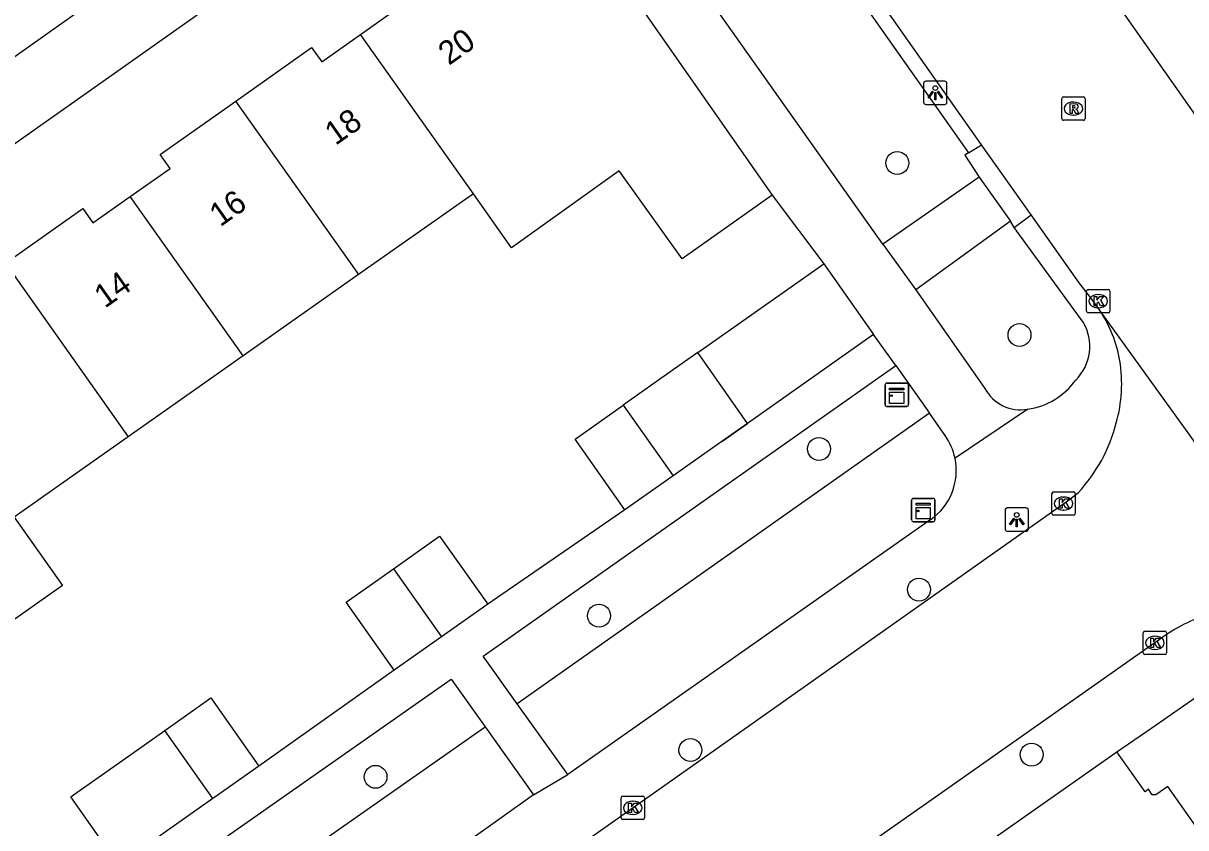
# Model space of a CAD drawing. Extents: x 159353 to 160616, y 385893 to 387321.
# Drawn here: x 160075.62 to 160125.32, y 386998.59 to 387033 of the extents above; entities that cross this region are included whole.
import ezdxf

# ---------------------------------------------------------------- set-up
doc = ezdxf.new("R2010")
doc.units = 0
for name, color, linetype in [('IMGEO_Boom', 7, 'Continuous'), ('IMGEO_Groenvoorziening', 7, 'Continuous'), ('IMGEO_Kast', 7, 'Continuous'), ('IMGEO_Kolk', 7, 'Continuous'), ('IMGEO_Lichtpunt', 7, 'Continuous'), ('IMGEO_Muur', 7, 'Continuous'), ('IMGEO_Pand', 7, 'Continuous'), ('IMGEO_Pand_nummerreeks', 7, 'Continuous'), ('IMGEO_Rijbaan_lokaal_gesloten', 7, 'Continuous'), ('IMGEO_Rijbaan_lokaal_open', 7, 'Continuous'), ('IMGEO_Rioolput', 7, 'Continuous'), ('IMGEO_Voetpad_open', 7, 'Continuous')]:
    doc.layers.add(name, color=color, linetype=linetype)

msp = doc.modelspace()

# ---------------------------------------------------------------- linework, layer by layer
at = {"layer": 'IMGEO_Boom'}
for centre in [(160112.983, 387027.023), (160118.21, 387019.667), (160109.636, 387014.794), (160113.911, 387008.779), (160100.233, 387007.661), (160104.141, 387001.915), (160118.727, 387001.721), (160090.679, 387000.77)]:
    msp.add_circle(centre, 0.489, dxfattribs=at)
at = {"layer": 'IMGEO_Groenvoorziening'}
for points in [[(160114.361, 387016.317), (160096.739, 387003.899)], [(160078.42, 386991.037), (160095.359, 387002.914)]]:
    msp.add_lwpolyline(points, dxfattribs=at)
at = {"layer": 'IMGEO_Kast'}
for p, q in [((160112.463, 387016.685), (160112.463, 387017.526)), ((160112.463, 387017.526), (160112.463, 387016.685)), ((160112.538, 387017.61), (160113.379, 387017.61)), ((160113.379, 387017.61), (160112.538, 387017.61)), ((160113.463, 387017.535), (160113.463, 387016.694)), ((160113.463, 387016.694), (160113.463, 387017.535)), ((160113.388, 387016.61), (160112.547, 387016.61)), ((160112.547, 387016.61), (160113.388, 387016.61)), ((160113.595, 387011.755), (160113.595, 387012.596)), ((160113.595, 387012.596), (160113.595, 387011.755)), ((160113.67, 387012.68), (160114.511, 387012.68)), ((160114.511, 387012.68), (160113.67, 387012.68)), ((160114.595, 387012.605), (160114.595, 387011.764)), ((160114.595, 387011.764), (160114.595, 387012.605)), ((160114.52, 387011.68), (160113.679, 387011.68)), ((160113.679, 387011.68), (160114.52, 387011.68))]:
    msp.add_line(p, q, dxfattribs=at)
for points in [[(160112.658, 387017.4), (160113.258, 387017.4), (160113.258, 387017.315), (160112.658, 387017.315), (160112.658, 387017.4)], [(160112.658, 387017.225), (160113.258, 387017.225), (160113.258, 387016.736), (160112.658, 387016.736), (160112.658, 387017.225)], [(160113.79, 387012.47), (160114.39, 387012.47), (160114.39, 387012.385), (160113.79, 387012.385), (160113.79, 387012.47)], [(160113.79, 387012.295), (160114.39, 387012.295), (160114.39, 387011.806), (160113.79, 387011.806), (160113.79, 387012.295)]]:
    msp.add_lwpolyline(points, dxfattribs=at)
for centre in [(160112.742, 387017.074), (160113.874, 387012.144)]:
    msp.add_circle(centre, 0.0377, dxfattribs=at)
for centre, start, end in [((160112.541, 387017.532), 92.4484, 184.2845), ((160112.541, 387017.532), 92.4484, 184.2845), ((160113.385, 387017.532), 2.4484, 94.2845), ((160113.385, 387017.532), 2.4484, 94.2845), ((160112.541, 387016.688), 182.4484, 274.2845), ((160112.541, 387016.688), 182.4484, 274.2845), ((160113.385, 387016.688), 272.4484, 4.2845), ((160113.385, 387016.688), 272.4484, 4.2845), ((160113.673, 387012.602), 92.4484, 184.2845), ((160113.673, 387012.602), 92.4484, 184.2845), ((160114.517, 387012.602), 2.4484, 94.2845), ((160114.517, 387012.602), 2.4484, 94.2845), ((160113.673, 387011.758), 182.4484, 274.2845), ((160113.673, 387011.758), 182.4484, 274.2845), ((160114.517, 387011.758), 272.4484, 4.2845), ((160114.517, 387011.758), 272.4484, 4.2845)]:
    msp.add_arc(centre, 0.0779, start, end, dxfattribs=at)
at = {"layer": 'IMGEO_Kolk'}
for p, q in [((160121.074, 387020.688), (160121.074, 387021.54)), ((160121.149, 387021.614), (160122.001, 387021.614)), ((160121.562, 387021.394), (160121.587, 387021.394)), ((160122.075, 387021.54), (160122.075, 387020.688)), ((160121.585, 387020.834), (160121.56, 387020.834)), ((160122.001, 387020.614), (160121.149, 387020.614)), ((160119.592, 387012.031), (160119.592, 387012.883)), ((160119.667, 387012.957), (160120.519, 387012.957)), ((160120.08, 387012.737), (160120.105, 387012.737)), ((160120.593, 387012.883), (160120.593, 387012.031)), ((160120.519, 387011.957), (160119.667, 387011.957)), ((160120.103, 387012.177), (160120.078, 387012.177)), ((160123.497, 387006.075), (160123.497, 387006.927)), ((160123.572, 387007.001), (160124.424, 387007.001)), ((160123.985, 387006.781), (160124.01, 387006.781)), ((160124.498, 387006.927), (160124.498, 387006.075)), ((160124.424, 387006.001), (160123.572, 387006.001)), ((160124.008, 387006.221), (160123.983, 387006.221)), ((160101.177, 386999.019), (160101.177, 386999.871)), ((160101.252, 386999.945), (160102.104, 386999.945)), ((160102.178, 386999.871), (160102.178, 386999.019)), ((160101.665, 386999.725), (160101.69, 386999.725)), ((160102.104, 386998.945), (160101.252, 386998.945)), ((160101.688, 386999.165), (160101.663, 386999.165))]:
    msp.add_line(p, q, dxfattribs=at)
for points in [[(160121.074, 387020.688), (160121.074, 387021.54)], [(160121.149, 387021.614), (160122.001, 387021.614)], [(160121.395, 387021.314), (160121.518, 387021.314), (160121.518, 387021.163), (160121.648, 387021.314), (160121.812, 387021.314), (160121.666, 387021.163), (160121.819, 387020.914), (160121.667, 387020.914), (160121.582, 387021.078), (160121.518, 387021.011), (160121.518, 387020.914), (160121.395, 387020.914), (160121.395, 387021.314)], [(160122.075, 387021.54), (160122.075, 387020.688)], [(160122.001, 387020.614), (160121.149, 387020.614)], [(160119.592, 387012.031), (160119.592, 387012.883)], [(160119.667, 387012.957), (160120.519, 387012.957)], [(160120.593, 387012.883), (160120.593, 387012.031)], [(160119.913, 387012.657), (160120.036, 387012.657), (160120.036, 387012.506), (160120.166, 387012.657), (160120.33, 387012.657), (160120.184, 387012.506), (160120.337, 387012.257), (160120.185, 387012.257), (160120.1, 387012.421), (160120.036, 387012.354), (160120.036, 387012.257), (160119.913, 387012.257), (160119.913, 387012.657)], [(160120.519, 387011.957), (160119.667, 387011.957)], [(160123.497, 387006.075), (160123.497, 387006.927)], [(160123.572, 387007.001), (160124.424, 387007.001)], [(160124.498, 387006.927), (160124.498, 387006.075)], [(160123.818, 387006.701), (160123.941, 387006.701), (160123.941, 387006.55), (160124.071, 387006.701), (160124.235, 387006.701), (160124.089, 387006.55), (160124.242, 387006.301), (160124.09, 387006.301), (160124.005, 387006.465), (160123.941, 387006.398), (160123.941, 387006.301), (160123.818, 387006.301), (160123.818, 387006.701)], [(160124.424, 387006.001), (160123.572, 387006.001)], [(160101.177, 386999.019), (160101.177, 386999.871)], [(160101.252, 386999.945), (160102.104, 386999.945)], [(160102.178, 386999.871), (160102.178, 386999.019)], [(160101.498, 386999.645), (160101.621, 386999.645), (160101.621, 386999.494), (160101.751, 386999.645), (160101.915, 386999.645), (160101.769, 386999.494), (160101.922, 386999.245), (160101.77, 386999.245), (160101.685, 386999.409), (160101.621, 386999.342), (160101.621, 386999.245), (160101.498, 386999.245), (160101.498, 386999.645)], [(160102.104, 386998.945), (160101.252, 386998.945)]]:
    msp.add_lwpolyline(points, dxfattribs=at)
for centre, start, end in [((160121.151, 387021.538), 91.552, 178.448), ((160121.151, 387021.538), 91.552, 178.448), ((160121.999, 387021.538), 1.552, 88.448), ((160121.999, 387021.538), 1.552, 88.448), ((160121.151, 387020.69), 181.552, 268.448), ((160121.151, 387020.69), 181.552, 268.448), ((160121.999, 387020.69), 271.552, 358.448), ((160121.999, 387020.69), 271.552, 358.448), ((160119.669, 387012.881), 91.552, 178.448), ((160119.669, 387012.881), 91.552, 178.448), ((160120.517, 387012.881), 1.552, 88.448), ((160120.517, 387012.881), 1.552, 88.448), ((160119.669, 387012.033), 181.552, 268.448), ((160119.669, 387012.033), 181.552, 268.448), ((160120.517, 387012.033), 271.552, 358.448), ((160120.517, 387012.033), 271.552, 358.448), ((160123.574, 387006.925), 91.552, 178.448), ((160123.574, 387006.925), 91.552, 178.448), ((160124.422, 387006.925), 1.552, 88.448), ((160124.422, 387006.925), 1.552, 88.448), ((160123.574, 387006.077), 181.552, 268.448), ((160123.574, 387006.077), 181.552, 268.448), ((160124.422, 387006.077), 271.552, 358.448), ((160124.422, 387006.077), 271.552, 358.448), ((160101.254, 386999.869), 91.552, 178.448), ((160101.254, 386999.869), 91.552, 178.448), ((160102.102, 386999.869), 1.552, 88.448), ((160102.102, 386999.869), 1.552, 88.448), ((160101.254, 386999.021), 181.552, 268.448), ((160101.254, 386999.021), 181.552, 268.448), ((160102.102, 386999.021), 271.552, 358.448), ((160102.102, 386999.021), 271.552, 358.448)]:
    msp.add_arc(centre, 0.0765, start, end, dxfattribs=at)
for centre, major_axis, ratio, start_param, end_param in [((160121.561, 387021.114), (-0.387, 0.002), 0.722429, 4.712389, 7.853982), ((160121.586, 387021.114), (-0.39, 0.002), 0.717154, 1.570796, 4.712389), ((160120.079, 387012.457), (-0.387, 0.002), 0.722429, 4.712389, 7.853982), ((160120.104, 387012.457), (-0.39, 0.002), 0.717154, 1.570796, 4.712389), ((160123.984, 387006.501), (-0.387, 0.002), 0.722429, 4.712389, 7.853982), ((160124.009, 387006.501), (-0.39, 0.002), 0.717154, 1.570796, 4.712389), ((160101.664, 386999.445), (-0.387, 0.002), 0.722429, 4.712389, 7.853982), ((160101.689, 386999.445), (-0.39, 0.002), 0.717154, 1.570796, 4.712389)]:
    msp.add_ellipse(centre, major_axis=major_axis, ratio=ratio, start_param=start_param, end_param=end_param, dxfattribs=at)
at = {"layer": 'IMGEO_Lichtpunt'}
for p, q in [((160114.112, 387030.428), (160114.112, 387029.621)), ((160114.112, 387030.428), (160114.112, 387029.621)), ((160115.014, 387030.523), (160114.206, 387030.523)), ((160115.014, 387030.523), (160114.206, 387030.523)), ((160115.108, 387029.621), (160115.108, 387030.428)), ((160115.108, 387029.621), (160115.108, 387030.428)), ((160114.206, 387029.527), (160115.014, 387029.527)), ((160114.206, 387029.527), (160115.014, 387029.527)), ((160118.495, 387012.268), (160117.687, 387012.268)), ((160118.495, 387012.268), (160117.687, 387012.268)), ((160117.593, 387012.173), (160117.593, 387011.366)), ((160117.593, 387012.173), (160117.593, 387011.366)), ((160118.589, 387011.366), (160118.589, 387012.173)), ((160118.589, 387011.366), (160118.589, 387012.173)), ((160117.687, 387011.272), (160118.495, 387011.272)), ((160117.687, 387011.272), (160118.495, 387011.272))]:
    msp.add_line(p, q, dxfattribs=at)
for points in [[(160114.486, 387030.092), (160114.525, 387030.064), (160114.337, 387029.802), (160114.299, 387029.829), (160114.486, 387030.092)], [(160114.698, 387030.064), (160114.736, 387030.091), (160114.923, 387029.829), (160114.884, 387029.801), (160114.698, 387030.064)], [(160114.588, 387030.044), (160114.635, 387030.044), (160114.635, 387029.722), (160114.588, 387029.722), (160114.588, 387030.044)], [(160117.967, 387011.837), (160118.006, 387011.809), (160117.818, 387011.547), (160117.78, 387011.574), (160117.967, 387011.837)], [(160118.069, 387011.789), (160118.116, 387011.789), (160118.116, 387011.467), (160118.069, 387011.467), (160118.069, 387011.789)], [(160118.179, 387011.809), (160118.217, 387011.836), (160118.404, 387011.574), (160118.365, 387011.546), (160118.179, 387011.809)]]:
    msp.add_lwpolyline(points, dxfattribs=at)
for centre in [(160114.611, 387030.226), (160118.092, 387011.971)]:
    msp.add_circle(centre, 0.0994, dxfattribs=at)
for centre, start, end in [((160114.206, 387030.428), 90, 180), ((160114.206, 387030.428), 90, 180), ((160115.014, 387030.428), 0, 90), ((160115.014, 387030.428), 0, 90), ((160114.206, 387029.621), 180, 270), ((160114.206, 387029.621), 180, 270), ((160115.014, 387029.621), 270, 0), ((160115.014, 387029.621), 270, 360), ((160117.687, 387012.173), 90, 180), ((160117.687, 387012.173), 90, 180), ((160118.495, 387012.173), 0, 90), ((160118.495, 387012.173), 0, 90), ((160117.687, 387011.366), 180, 270), ((160117.687, 387011.366), 180, 270), ((160118.495, 387011.366), 270, 0), ((160118.495, 387011.366), 270, 360)]:
    msp.add_arc(centre, 0.0946, start, end, dxfattribs=at)
at = {"layer": 'IMGEO_Muur'}
msp.add_lwpolyline([(160105.489, 387015.119), (160106.577, 387015.886)], dxfattribs=at)
at = {"layer": 'IMGEO_Pand'}
for points in [[(160090.038, 387032.522), (160091.701, 387033.697), (160091.291, 387034.277), (160094.436, 387036.5), (160094.84, 387035.928), (160095.051, 387036.077), (160095.876, 387034.909), (160099.42, 387037.413)], [(160099.42, 387037.413), (160107.641, 387025.651)], [(160084.71, 387029.668), (160087.947, 387031.956), (160088.376, 387031.348), (160090.038, 387032.522)], [(160094.861, 387025.709), (160090.038, 387032.522)], [(160080.193, 387025.593), (160081.892, 387026.793), (160081.475, 387027.382), (160084.71, 387029.668)], [(160089.956, 387022.254), (160089.858, 387022.394), (160084.71, 387029.668)], [(160107.641, 387025.651), (160103.793, 387022.926), (160101.101, 387026.693), (160096.494, 387023.401), (160094.861, 387025.709)], [(160094.861, 387025.709), (160094.54, 387025.483), (160089.956, 387022.254)], [(160074.864, 387022.739), (160078.167, 387025.073), (160078.596, 387024.465), (160080.193, 387025.593)], [(160085.013, 387018.771), (160080.193, 387025.593)], [(160074.864, 387022.739), (160080.109, 387015.315)], [(160104.454, 387018.914), (160109.848, 387022.716)], [(160109.848, 387022.716), (160111.971, 387019.688)], [(160089.956, 387022.254), (160085.013, 387018.771)], [(160111.971, 387019.688), (160106.577, 387015.886)], [(160085.013, 387018.771), (160080.109, 387015.315)], [(160104.454, 387018.914), (160103.366, 387018.148), (160101.262, 387016.664)], [(160106.577, 387015.886), (160104.454, 387018.914)], [(160101.339, 387012.194), (160099.209, 387015.217), (160101.262, 387016.664)], [(160101.262, 387016.664), (160103.398, 387013.645)], [(160106.577, 387015.886), (160105.489, 387015.119), (160103.398, 387013.645)], [(160080.109, 387015.315), (160075.234, 387011.879)], [(160103.398, 387013.645), (160101.339, 387012.194)], [(160075.234, 387011.879), (160077.297, 387008.953), (160072.337, 387005.458), (160070.275, 387008.384)], [(160091.443, 387009.67), (160093.42, 387011.068), (160095.479, 387008.157)], [(160091.481, 387005.329), (160089.422, 387008.24), (160091.443, 387009.67)], [(160091.443, 387009.67), (160093.501, 387006.758)], [(160095.479, 387008.157), (160093.501, 387006.758)], [(160093.501, 387006.758), (160091.481, 387005.329)], [(160081.673, 387002.757), (160083.632, 387004.142), (160085.69, 387001.23)], [(160079.705, 386996.999), (160077.647, 386999.911), (160077.773, 387000), (160079.633, 387001.315), (160081.673, 387002.757)], [(160083.729, 386999.844), (160081.673, 387002.757)], [(160117.26, 386998.24), (160122.367, 387001.844)], [(160127.244, 386995.011), (160126.082, 386996.658), (160126.8, 386997.164), (160124.546, 387000.359), (160124.04, 387000.002), (160123.885, 387000.002), (160123.719, 387000.236), (160123.575, 387000.133), (160122.367, 387001.844)], [(160085.69, 387001.23), (160083.953, 387000.002), (160083.729, 386999.844)], [(160083.729, 386999.844), (160081.691, 386998.403), (160079.705, 386996.999)]]:
    msp.add_lwpolyline(points, dxfattribs=at)
at = {"layer": 'IMGEO_Rijbaan_lokaal_gesloten'}
for points in [[(160116.584, 387027.806), (160114.818, 387030.306), (160106.898, 387041.58), (160104.728, 387044.674), (160102.5, 387047.971), (160102.353, 387048.185)], [(160119.044, 387038.567), (160126.823, 387027.515)], [(160118.701, 387024.809), (160116.584, 387027.806)], [(160121.653, 387020.703), (160121.305, 387021.202), (160120.756, 387021.9), (160118.701, 387024.809)], [(160132.537, 387005.612), (160121.653, 387020.703)]]:
    msp.add_lwpolyline(points, dxfattribs=at)
at = {"layer": 'IMGEO_Rijbaan_lokaal_open'}
for points in [[(160088.643, 386990.261), (160102.466, 387000), (160120.307, 387012.607), (160120.727, 387012.933)], [(160124.477, 387006.841), (160114.762, 387000), (160105.362, 386993.406)]]:
    msp.add_lwpolyline(points, dxfattribs=at)
for centre, radius, start, end in [((160117.049, 387017.655), 5.522, 9.5011, 33.5088), ((160116.467, 387017.568), 6.11, 344.2634, 9.3985), ((160115.688, 387017.606), 6.872, 317.158, 345.7209), ((160127.855, 387001.998), 5.904, 101.5569, 124.8969)]:
    msp.add_arc(centre, radius, start, end, dxfattribs=at)
at = {"layer": 'IMGEO_Rioolput'}
for p, q in [((160120.017, 387028.922), (160120.017, 387029.774)), ((160120.092, 387029.848), (160120.944, 387029.848)), ((160120.505, 387029.628), (160120.53, 387029.628)), ((160121.018, 387029.774), (160121.018, 387028.922)), ((160120.944, 387028.848), (160120.092, 387028.848)), ((160120.528, 387029.068), (160120.503, 387029.068))]:
    msp.add_line(p, q, dxfattribs=at)
for points in [[(160120.017, 387028.922), (160120.017, 387029.774)], [(160120.092, 387029.848), (160120.944, 387029.848)], [(160121.018, 387029.774), (160121.018, 387028.922)], [(160120.606, 387029.546), (160120.354, 387029.548), (160120.354, 387029.148)], [(160120.354, 387029.148), (160120.478, 387029.148), (160120.478, 387029.31), (160120.489, 387029.31)], [(160120.532, 387029.467), (160120.478, 387029.467), (160120.478, 387029.386)], [(160120.478, 387029.386), (160120.53, 387029.386)], [(160120.536, 387029.281), (160120.607, 387029.148), (160120.747, 387029.148), (160120.682, 387029.274)], [(160120.944, 387028.848), (160120.092, 387028.848)]]:
    msp.add_lwpolyline(points, dxfattribs=at)
for centre, radius, start, end in [((160120.094, 387029.772), 0.0765, 91.552, 178.448), ((160120.094, 387029.772), 0.0765, 91.552, 178.448), ((160120.942, 387029.772), 0.0765, 1.552, 88.448), ((160120.942, 387029.772), 0.0765, 1.552, 88.448), ((160120.488, 387029.257), 0.0533, 26.0293, 88.6989), ((160120.514, 387029.575), 0.19, 274.7715, 282.9687), ((160120.538, 387029.371), 0.0964, 77.0061, 93.1865), ((160120.552, 387029.428), 0.0378, 276.6634, 79.6772), ((160120.605, 387029.436), 0.109, 350.3612, 89.416), ((160120.603, 387029.436), 0.112, 277.5842, 350.9817), ((160120.587, 387029.221), 0.108, 29.5134, 73.7905), ((160120.094, 387028.924), 0.0765, 181.552, 268.448), ((160120.094, 387028.924), 0.0765, 181.552, 268.448), ((160120.942, 387028.924), 0.0765, 271.552, 358.448), ((160120.942, 387028.924), 0.0765, 271.552, 358.448)]:
    msp.add_arc(centre, radius, start, end, dxfattribs=at)
for centre, major_axis, ratio, start_param, end_param in [((160120.504, 387029.348), (-0.387, 0.002), 0.722429, 4.712389, 7.853982), ((160120.529, 387029.348), (-0.39, 0.002), 0.717154, 1.570796, 4.712389)]:
    msp.add_ellipse(centre, major_axis=major_axis, ratio=ratio, start_param=start_param, end_param=end_param, dxfattribs=at)
at = {"layer": 'IMGEO_Voetpad_open'}
for points in [[(160102.602, 387046.509), (160116.022, 387027.452)], [(160112.369, 387023.549), (160098.236, 387043.54)], [(160092.035, 387043.461), (160039.279, 387006.071)], [(160041.511, 387004.038), (160093.428, 387040.708)], [(160116.022, 387027.452), (160116.584, 387027.806)], [(160116.022, 387027.452), (160115.873, 387027.361), (160116.485, 387026.424)], [(160116.485, 387026.424), (160112.369, 387023.549)], [(160116.485, 387026.424), (160117.819, 387024.539)], [(160107.641, 387025.651), (160109.848, 387022.716)], [(160117.979, 387024.269), (160118.701, 387024.809)], [(160117.819, 387024.539), (160113.784, 387021.605)], [(160117.979, 387024.269), (160117.819, 387024.539)], [(160120.93, 387020.216), (160117.979, 387024.269)], [(160112.369, 387023.549), (160113.784, 387021.605)], [(160113.784, 387021.605), (160116.728, 387017.38)], [(160112.918, 387018.358), (160111.971, 387019.688)], [(160096.739, 387003.899), (160095.286, 387005.934), (160112.918, 387018.358)], [(160112.918, 387018.358), (160114.361, 387016.317)], [(160115.035, 387015.364), (160114.361, 387016.317)], [(160118.559, 387016.495), (160115.454, 387014.401)], [(160101.339, 387012.194), (160095.479, 387008.157)], [(160114.415, 387011.775), (160098.9, 387000.871)], [(160091.481, 387005.329), (160085.69, 387001.23)], [(160078.42, 386991.037), (160076.993, 386993.089), (160086.858, 387000), (160093.909, 387004.95), (160095.359, 387002.914)], [(160122.367, 387001.844), (160123.862, 387002.871), (160125.88, 387004.258)], [(160098.9, 387000.871), (160096.739, 387003.899)], [(160095.359, 387002.914), (160097.432, 387000)], [(160097.432, 387000), (160098.9, 387000.871)], [(160097.432, 387000), (160080.555, 386987.967)]]:
    msp.add_lwpolyline(points, dxfattribs=at)
for centre, radius, start, end in [((160119.195, 387019.18), 2.021, 314.6006, 30.8475), ((160118.141, 387019.502), 3.036, 277.9154, 324.5436), ((160118.255, 387018.202), 1.734, 208.3043, 280.1028), ((160112.84, 387013.836), 2.674, 12.1904, 34.8372), ((160112.934, 387013.879), 2.573, 305.1314, 11.6953)]:
    msp.add_arc(centre, radius, start, end, dxfattribs=at)

# ---------------------------------------------------------------- texts
at = {"layer": 'IMGEO_Pand_nummerreeks'}
for s, rotation, p in [('20', 35.2426, (160093.815, 387031.175)), ('18', 35.2426, (160088.964, 387027.748)), ('16', 35.2399, (160084.035, 387024.266)), ('14', 35.2399, (160079.109, 387020.786))]:
    msp.add_text(s, height=1, rotation=rotation, dxfattribs=at).set_placement(p)

doc.saveas('drawing.dxf')
